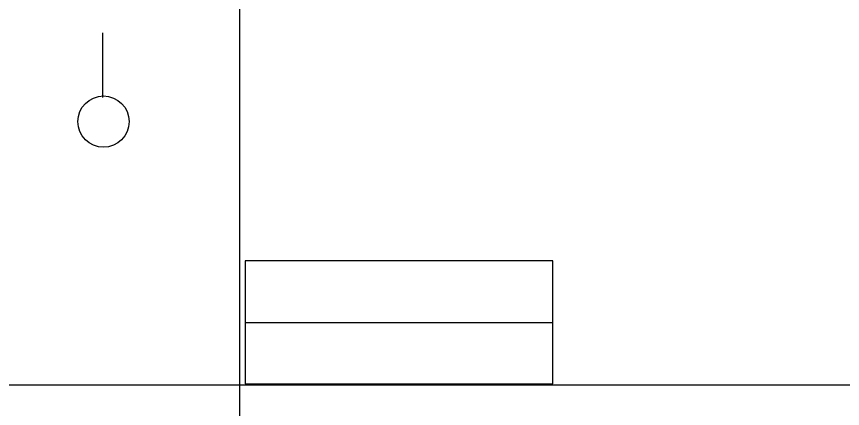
# Model space of a CAD drawing. Extents: x -28 to 822, y 61 to 665.
# Drawn here: x 264.42 to 296.65, y 200.81 to 216.11 of the extents above; entities that cross this region are included whole.
import ezdxf

# ---------------------------------------------------------------- set-up
doc = ezdxf.new("R2010")
doc.units = 0
doc.layers.add('KOLEJIŠTĚ', color=7, linetype='Continuous')

# ---------------------------------------------------------------- blocks, each defined once
blk = doc.blocks.new('ZT18')
for p, q in [((10, 6), (0, 6)), ((0, 6), (0, 2)), ((10, 2), (10, 6)), ((0, 2), (10, 2))]:
    blk.add_line(p, q)
blk.add_lwpolyline([(0, 4), (0, 4), (10, 4)])

msp = doc.modelspace()

# ---------------------------------------------------------------- linework, layer by layer
for p, q in [((273.116, 381.738), (273.116, 111.738)), ((273.116, 381.738), (273.116, 111.738)), ((267.778, 212.941), (267.778, 215.474)), ((5.068, 201.738), (540.616, 201.738)), ((5.068, 201.738), (540.616, 201.738)), ((5.068, 201.738), (540.616, 201.738)), ((54.092, 201.738), (540.616, 201.738))]:
    msp.add_line(p, q)
msp.add_circle((267.81, 212.005), 1)

# ---------------------------------------------------------------- block references
at = {"layer": 'KOLEJIŠTĚ', "xscale": 1.2000000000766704, "yscale": 1.2000000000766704}
msp.add_blockref('ZT18', (273.343, 199.37), dxfattribs=at)

doc.saveas('drawing.dxf')
